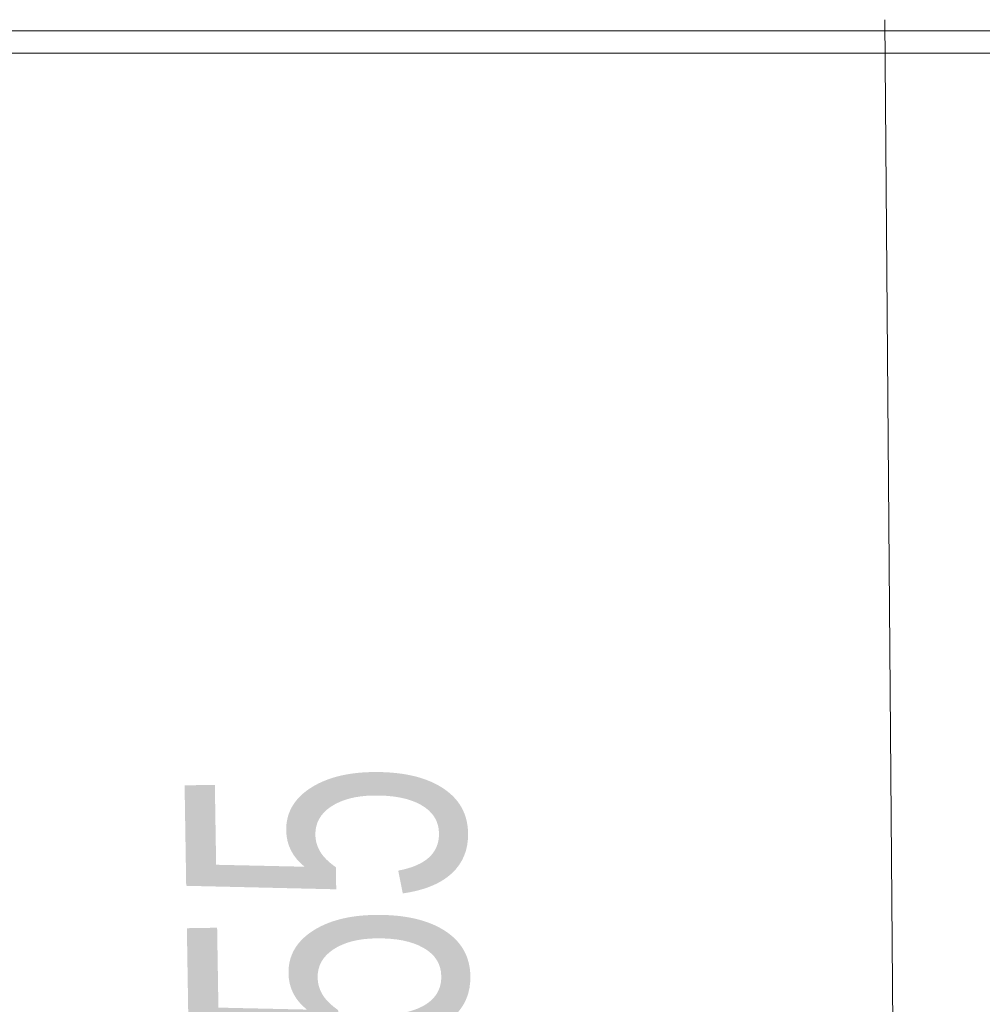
# Model space of a CAD drawing. Extents: x -459 to 541, y -543 to 550.
# Tile 545 of 577: x 238.92 to 247.55, y 345.94 to 354.77. Entities that reach past the tile are written whole.
import ezdxf
from ezdxf.lldxf.tags import DXFTag

# ---------------------------------------------------------------- set-up
doc = ezdxf.new("R2010")
doc.units = 0
doc.layers.get('0').update_dxf_attribs({"lineweight": 35})
for name, color, linetype, lineweight in [('5_UG-BESTAND', 7, 'Continuous', 25), ('5_UG-NEU', 7, 'Continuous', 25), ('5_UG-TEXT-MASS', 7, 'Continuous', 25)]:
    doc.layers.add(name, color=color, linetype=linetype, lineweight=lineweight)
doc.styles.get("Standard").update_dxf_attribs({"font": 'arial.ttf'})
tags = doc.linetypes.add('ALL_S16', pattern=[0.0005, 0, -0.0005]).pattern_tags.tags
tags[6:7] = [DXFTag(74, 4), DXFTag(75, 0), DXFTag(340, '0'), DXFTag(46, 1.0), DXFTag(50, 0.0), DXFTag(44, 0.0), DXFTag(45, 0.0)]
tags[4:5] = [DXFTag(74, 4), DXFTag(75, 0), DXFTag(340, '0'), DXFTag(46, 1.0), DXFTag(50, 0.0), DXFTag(44, 0.0), DXFTag(45, 0.0)]

# ---------------------------------------------------------------- blocks, each defined once
blk = doc.blocks.new('Referenz-A07ALAR41N', base_point=(-170.8075, 0))
at = {"layer": '5_UG-BESTAND', "color": 0, "lineweight": 13}
blk.add_line((246.6792, 354.7693), (246.867, 330.9106), dxfattribs=at)
at = {"layer": '5_UG-BESTAND', "color": 0, "linetype": 'ALL_S16', "lineweight": 13, "ltscale": 0.13}
blk.add_line((109.1841, 354.6692), (255.9976, 354.6692), dxfattribs=at)
at = {"layer": '5_UG-NEU', "color": 0, "linetype": 'ALL_S16', "lineweight": 13, "ltscale": 0.13}
blk.add_line((109.1841, 354.4693), (255.9976, 354.4693), dxfattribs=at)
at = {"layer": '5_UG-TEXT-MASS', "color": 0, "lineweight": -2, "insert": (240.4679, 343.604), "char_height": 2.5, "attachment_point": 1, "rotation": 90.91439}
blk.add_mtext('{\\W0.66;\\fArial;1.55}', dxfattribs=at)

msp = doc.modelspace()

# ---------------------------------------------------------------- block references
at = {"color": 251, "lineweight": 25, "ltscale": 0.25, "true_color": 0x585858}
msp.add_blockref('Referenz-A07ALAR41N', (-170.8075, 0), dxfattribs=at)

doc.saveas('drawing.dxf')
